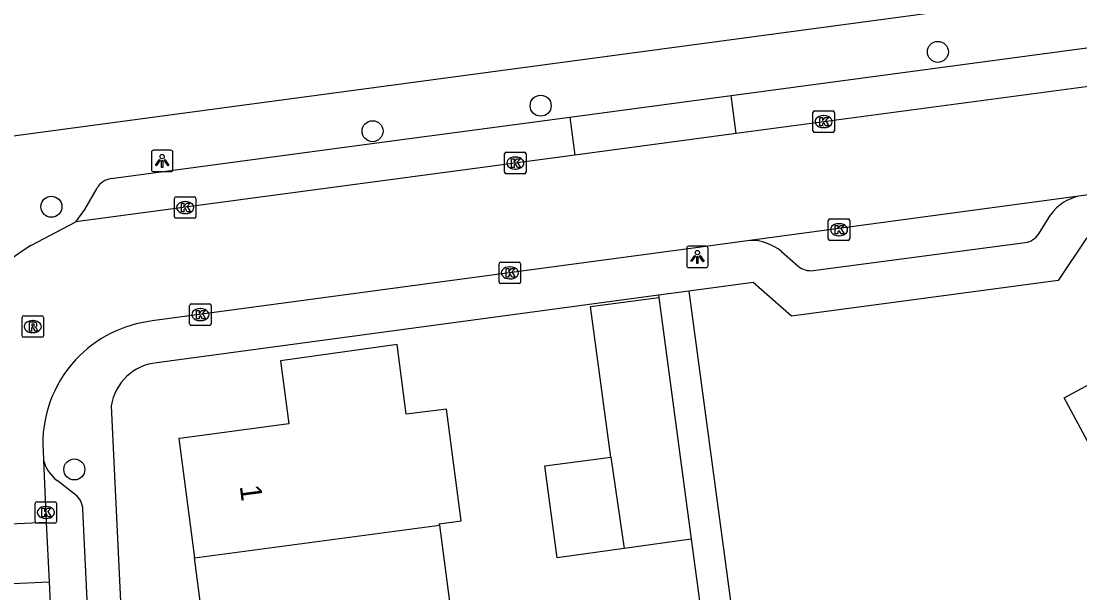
# Model space of a CAD drawing. Extents: x 163427 to 164190, y 380331 to 381641.
# Drawn here: x 163594.19 to 163643.49, y 381182.73 to 381209.38 of the extents above; entities that cross this region are included whole.
import ezdxf

# ---------------------------------------------------------------- set-up
doc = ezdxf.new("R2010")
doc.units = 0
for name, color, linetype in [('IMGEO_Boom', 7, 'Continuous'), ('IMGEO_Kolk', 7, 'Continuous'), ('IMGEO_Lichtpunt', 7, 'Continuous'), ('IMGEO_Pand', 7, 'Continuous'), ('IMGEO_Pand_nummerreeks', 7, 'Continuous'), ('IMGEO_Rijbaan_lokaal_open', 7, 'Continuous'), ('IMGEO_Rioolput', 7, 'Continuous'), ('IMGEO_Voetpad_open', 7, 'Continuous')]:
    doc.layers.add(name, color=color, linetype=linetype)

msp = doc.modelspace()

# ---------------------------------------------------------------- linework, layer by layer
at = {"layer": 'IMGEO_Boom'}
for centre in [(163636.879, 381207.948), (163618.38, 381205.438), (163610.551, 381204.25), (163595.594, 381200.728), (163596.662, 381188.481)]:
    msp.add_circle(centre, 0.489, dxfattribs=at)
at = {"layer": 'IMGEO_Kolk'}
for p, q in [((163631.057, 381204.269), (163631.057, 381205.121)), ((163631.132, 381205.195), (163631.984, 381205.195)), ((163631.545, 381204.975), (163631.57, 381204.975)), ((163632.058, 381205.121), (163632.058, 381204.269)), ((163631.568, 381204.415), (163631.543, 381204.415)), ((163631.984, 381204.195), (163631.132, 381204.195)), ((163616.701, 381202.338), (163616.701, 381203.19)), ((163616.776, 381203.264), (163617.628, 381203.264)), ((163617.189, 381203.044), (163617.214, 381203.044)), ((163617.702, 381203.19), (163617.702, 381202.338)), ((163617.212, 381202.484), (163617.187, 381202.484)), ((163617.628, 381202.264), (163616.776, 381202.264)), ((163601.324, 381200.263), (163601.324, 381201.115)), ((163601.399, 381201.189), (163602.251, 381201.189)), ((163601.812, 381200.969), (163601.837, 381200.969)), ((163602.325, 381201.115), (163602.325, 381200.263)), ((163601.835, 381200.409), (163601.81, 381200.409)), ((163602.251, 381200.189), (163601.399, 381200.189)), ((163631.775, 381199.232), (163631.775, 381200.084)), ((163631.85, 381200.158), (163632.702, 381200.158)), ((163632.263, 381199.938), (163632.288, 381199.938)), ((163632.776, 381200.084), (163632.776, 381199.232)), ((163632.702, 381199.158), (163631.85, 381199.158)), ((163632.286, 381199.378), (163632.261, 381199.378)), ((163616.447, 381197.218), (163616.447, 381198.07)), ((163616.522, 381198.144), (163617.374, 381198.144)), ((163617.448, 381198.07), (163617.448, 381197.218)), ((163616.935, 381197.924), (163616.96, 381197.924)), ((163617.374, 381197.144), (163616.522, 381197.144)), ((163616.958, 381197.364), (163616.933, 381197.364)), ((163602.033, 381195.271), (163602.033, 381196.123)), ((163602.108, 381196.197), (163602.96, 381196.197)), ((163602.521, 381195.977), (163602.546, 381195.977)), ((163603.034, 381196.123), (163603.034, 381195.271)), ((163602.96, 381195.197), (163602.108, 381195.197)), ((163602.544, 381195.417), (163602.519, 381195.417)), ((163594.834, 381186.047), (163594.834, 381186.899)), ((163594.909, 381186.973), (163595.761, 381186.973)), ((163595.322, 381186.753), (163595.347, 381186.753)), ((163595.835, 381186.899), (163595.835, 381186.047)), ((163595.345, 381186.193), (163595.32, 381186.193)), ((163595.761, 381185.973), (163594.909, 381185.973))]:
    msp.add_line(p, q, dxfattribs=at)
for points in [[(163631.057, 381204.269), (163631.057, 381205.121)], [(163631.132, 381205.195), (163631.984, 381205.195)], [(163631.378, 381204.895), (163631.501, 381204.895), (163631.501, 381204.744), (163631.631, 381204.895), (163631.795, 381204.895), (163631.649, 381204.744), (163631.802, 381204.495), (163631.65, 381204.495), (163631.565, 381204.659), (163631.501, 381204.592), (163631.501, 381204.495), (163631.378, 381204.495), (163631.378, 381204.895)], [(163632.058, 381205.121), (163632.058, 381204.269)], [(163631.984, 381204.195), (163631.132, 381204.195)], [(163616.701, 381202.338), (163616.701, 381203.19)], [(163616.776, 381203.264), (163617.628, 381203.264)], [(163617.022, 381202.964), (163617.145, 381202.964), (163617.145, 381202.813), (163617.275, 381202.964), (163617.439, 381202.964), (163617.293, 381202.813), (163617.446, 381202.564), (163617.294, 381202.564), (163617.209, 381202.728), (163617.145, 381202.661), (163617.145, 381202.564), (163617.022, 381202.564), (163617.022, 381202.964)], [(163617.702, 381203.19), (163617.702, 381202.338)], [(163617.628, 381202.264), (163616.776, 381202.264)], [(163601.324, 381200.263), (163601.324, 381201.115)], [(163601.399, 381201.189), (163602.251, 381201.189)], [(163602.325, 381201.115), (163602.325, 381200.263)], [(163601.645, 381200.889), (163601.768, 381200.889), (163601.768, 381200.738), (163601.898, 381200.889), (163602.062, 381200.889), (163601.916, 381200.738), (163602.069, 381200.489), (163601.917, 381200.489), (163601.832, 381200.653), (163601.768, 381200.586), (163601.768, 381200.489), (163601.645, 381200.489), (163601.645, 381200.889)], [(163602.251, 381200.189), (163601.399, 381200.189)], [(163631.775, 381199.232), (163631.775, 381200.084)], [(163631.85, 381200.158), (163632.702, 381200.158)], [(163632.776, 381200.084), (163632.776, 381199.232)], [(163632.096, 381199.858), (163632.219, 381199.858), (163632.219, 381199.707), (163632.349, 381199.858), (163632.513, 381199.858), (163632.367, 381199.707), (163632.52, 381199.458), (163632.368, 381199.458), (163632.283, 381199.622), (163632.219, 381199.555), (163632.219, 381199.458), (163632.096, 381199.458), (163632.096, 381199.858)], [(163632.702, 381199.158), (163631.85, 381199.158)], [(163616.447, 381197.218), (163616.447, 381198.07)], [(163616.522, 381198.144), (163617.374, 381198.144)], [(163617.448, 381198.07), (163617.448, 381197.218)], [(163616.768, 381197.844), (163616.891, 381197.844), (163616.891, 381197.693), (163617.021, 381197.844), (163617.185, 381197.844), (163617.039, 381197.693), (163617.192, 381197.444), (163617.04, 381197.444), (163616.955, 381197.608), (163616.891, 381197.541), (163616.891, 381197.444), (163616.768, 381197.444), (163616.768, 381197.844)], [(163617.374, 381197.144), (163616.522, 381197.144)], [(163602.033, 381195.271), (163602.033, 381196.123)], [(163602.108, 381196.197), (163602.96, 381196.197)], [(163603.034, 381196.123), (163603.034, 381195.271)], [(163602.354, 381195.897), (163602.477, 381195.897), (163602.477, 381195.746), (163602.607, 381195.897), (163602.771, 381195.897), (163602.625, 381195.746), (163602.778, 381195.497), (163602.626, 381195.497), (163602.541, 381195.661), (163602.477, 381195.594), (163602.477, 381195.497), (163602.354, 381195.497), (163602.354, 381195.897)], [(163602.96, 381195.197), (163602.108, 381195.197)], [(163594.834, 381186.047), (163594.834, 381186.899)], [(163594.909, 381186.973), (163595.761, 381186.973)], [(163595.155, 381186.673), (163595.278, 381186.673), (163595.278, 381186.522), (163595.408, 381186.673), (163595.572, 381186.673), (163595.426, 381186.522), (163595.579, 381186.273), (163595.427, 381186.273), (163595.342, 381186.437), (163595.278, 381186.37), (163595.278, 381186.273), (163595.155, 381186.273), (163595.155, 381186.673)], [(163595.835, 381186.899), (163595.835, 381186.047)], [(163595.761, 381185.973), (163594.909, 381185.973)]]:
    msp.add_lwpolyline(points, dxfattribs=at)
for centre, start, end in [((163631.134, 381205.119), 91.552, 178.448), ((163631.134, 381205.119), 91.552, 178.448), ((163631.982, 381205.119), 1.552, 88.448), ((163631.982, 381205.119), 1.552, 88.448), ((163631.134, 381204.271), 181.552, 268.448), ((163631.134, 381204.271), 181.552, 268.448), ((163631.982, 381204.271), 271.552, 358.448), ((163631.982, 381204.271), 271.552, 358.448), ((163616.778, 381203.188), 91.552, 178.448), ((163616.778, 381203.188), 91.552, 178.448), ((163617.626, 381203.188), 1.552, 88.448), ((163617.626, 381203.188), 1.552, 88.448), ((163616.778, 381202.34), 181.552, 268.448), ((163616.778, 381202.34), 181.552, 268.448), ((163617.626, 381202.34), 271.552, 358.448), ((163617.626, 381202.34), 271.552, 358.448), ((163601.401, 381201.113), 91.552, 178.448), ((163601.401, 381201.113), 91.552, 178.448), ((163602.249, 381201.113), 1.552, 88.448), ((163602.249, 381201.113), 1.552, 88.448), ((163601.401, 381200.265), 181.552, 268.448), ((163601.401, 381200.265), 181.552, 268.448), ((163602.249, 381200.265), 271.552, 358.448), ((163602.249, 381200.265), 271.552, 358.448), ((163631.852, 381200.082), 91.552, 178.448), ((163631.852, 381200.082), 91.552, 178.448), ((163632.7, 381200.082), 1.552, 88.448), ((163632.7, 381200.082), 1.552, 88.448), ((163631.852, 381199.234), 181.552, 268.448), ((163631.852, 381199.234), 181.552, 268.448), ((163632.7, 381199.234), 271.552, 358.448), ((163632.7, 381199.234), 271.552, 358.448), ((163616.524, 381198.068), 91.552, 178.448), ((163616.524, 381198.068), 91.552, 178.448), ((163617.372, 381198.068), 1.552, 88.448), ((163617.372, 381198.068), 1.552, 88.448), ((163616.524, 381197.22), 181.552, 268.448), ((163616.524, 381197.22), 181.552, 268.448), ((163617.372, 381197.22), 271.552, 358.448), ((163617.372, 381197.22), 271.552, 358.448), ((163602.11, 381196.121), 91.552, 178.448), ((163602.11, 381196.121), 91.552, 178.448), ((163602.958, 381196.121), 1.552, 88.448), ((163602.958, 381196.121), 1.552, 88.448), ((163602.11, 381195.273), 181.552, 268.448), ((163602.11, 381195.273), 181.552, 268.448), ((163602.958, 381195.273), 271.552, 358.448), ((163602.958, 381195.273), 271.552, 358.448), ((163594.911, 381186.897), 91.552, 178.448), ((163594.911, 381186.897), 91.552, 178.448), ((163595.759, 381186.897), 1.552, 88.448), ((163595.759, 381186.897), 1.552, 88.448), ((163594.911, 381186.049), 181.552, 268.448), ((163594.911, 381186.049), 181.552, 268.448), ((163595.759, 381186.049), 271.552, 358.448), ((163595.759, 381186.049), 271.552, 358.448)]:
    msp.add_arc(centre, 0.0765, start, end, dxfattribs=at)
for centre, major_axis, ratio, start_param, end_param in [((163631.544, 381204.695), (-0.387, 0.002), 0.722429, 4.712389, 7.853982), ((163631.569, 381204.695), (-0.39, 0.002), 0.717154, 1.570796, 4.712389), ((163617.188, 381202.764), (-0.387, 0.002), 0.722429, 4.712389, 7.853982), ((163617.213, 381202.764), (-0.39, 0.002), 0.717154, 1.570796, 4.712389), ((163601.811, 381200.689), (-0.387, 0.002), 0.722429, 4.712389, 7.853982), ((163601.836, 381200.689), (-0.39, 0.002), 0.717154, 1.570796, 4.712389), ((163632.262, 381199.658), (-0.387, 0.002), 0.722429, 4.712389, 7.853982), ((163632.287, 381199.658), (-0.39, 0.002), 0.717154, 1.570796, 4.712389), ((163616.934, 381197.644), (-0.387, 0.002), 0.722429, 4.712389, 7.853982), ((163616.959, 381197.644), (-0.39, 0.002), 0.717154, 1.570796, 4.712389), ((163602.52, 381195.697), (-0.387, 0.002), 0.722429, 4.712389, 7.853982), ((163602.545, 381195.697), (-0.39, 0.002), 0.717154, 1.570796, 4.712389), ((163595.321, 381186.473), (-0.387, 0.002), 0.722429, 4.712389, 7.853982), ((163595.346, 381186.473), (-0.39, 0.002), 0.717154, 1.570796, 4.712389)]:
    msp.add_ellipse(centre, major_axis=major_axis, ratio=ratio, start_param=start_param, end_param=end_param, dxfattribs=at)
at = {"layer": 'IMGEO_Lichtpunt'}
for p, q in [((163601.155, 381203.362), (163600.347, 381203.362)), ((163601.155, 381203.362), (163600.347, 381203.362)), ((163600.253, 381203.267), (163600.253, 381202.46)), ((163600.253, 381203.267), (163600.253, 381202.46)), ((163601.249, 381202.46), (163601.249, 381203.267)), ((163601.249, 381202.46), (163601.249, 381203.267)), ((163600.347, 381202.366), (163601.155, 381202.366)), ((163600.347, 381202.366), (163601.155, 381202.366)), ((163625.183, 381198.793), (163625.183, 381197.986)), ((163625.183, 381198.793), (163625.183, 381197.986)), ((163626.085, 381198.888), (163625.277, 381198.888)), ((163626.085, 381198.888), (163625.277, 381198.888)), ((163626.179, 381197.986), (163626.179, 381198.793)), ((163626.179, 381197.986), (163626.179, 381198.793)), ((163625.277, 381197.892), (163626.085, 381197.892)), ((163625.277, 381197.892), (163626.085, 381197.892))]:
    msp.add_line(p, q, dxfattribs=at)
for points in [[(163600.627, 381202.931), (163600.666, 381202.903), (163600.478, 381202.641), (163600.44, 381202.668), (163600.627, 381202.931)], [(163600.729, 381202.883), (163600.776, 381202.883), (163600.776, 381202.561), (163600.729, 381202.561), (163600.729, 381202.883)], [(163600.839, 381202.903), (163600.877, 381202.93), (163601.064, 381202.668), (163601.025, 381202.64), (163600.839, 381202.903)], [(163625.557, 381198.457), (163625.596, 381198.429), (163625.408, 381198.167), (163625.37, 381198.194), (163625.557, 381198.457)], [(163625.769, 381198.429), (163625.807, 381198.456), (163625.994, 381198.194), (163625.955, 381198.166), (163625.769, 381198.429)], [(163625.659, 381198.409), (163625.706, 381198.409), (163625.706, 381198.087), (163625.659, 381198.087), (163625.659, 381198.409)]]:
    msp.add_lwpolyline(points, dxfattribs=at)
for centre in [(163600.752, 381203.065), (163625.682, 381198.591)]:
    msp.add_circle(centre, 0.0994, dxfattribs=at)
for centre, start, end in [((163600.347, 381203.267), 90, 180), ((163600.347, 381203.267), 90, 180), ((163601.155, 381203.267), 0, 90), ((163601.155, 381203.267), 0, 90), ((163600.347, 381202.46), 180, 270), ((163600.347, 381202.46), 180, 270), ((163601.155, 381202.46), 270, 0), ((163601.155, 381202.46), 270, 360), ((163625.277, 381198.793), 90, 180), ((163625.277, 381198.793), 90, 180), ((163626.085, 381198.793), 0, 90), ((163626.085, 381198.793), 0, 90), ((163625.277, 381197.986), 180, 270), ((163625.277, 381197.986), 180, 270), ((163626.085, 381197.986), 270, 0), ((163626.085, 381197.986), 270, 360)]:
    msp.add_arc(centre, 0.0946, start, end, dxfattribs=at)
at = {"layer": 'IMGEO_Pand'}
for points in [[(163621.647, 381189.059), (163620.708, 381196.072), (163623.882, 381196.497)], [(163623.882, 381196.497), (163625.39, 381185.232)], [(163645.527, 381186.679), (163645.133, 381187.411), (163642.764, 381191.813), (163650.656, 381196.072), (163653.429, 381190.921)], [(163613.662, 381185.877), (163613.652, 381185.949), (163614.678, 381186.084), (163613.995, 381191.296), (163612.12, 381191.051), (163611.694, 381194.299), (163606.268, 381193.538), (163606.654, 381190.602), (163601.691, 381189.941), (163601.529, 381189.919), (163602.257, 381184.364)], [(163622.27, 381184.798), (163619.144, 381184.363), (163618.571, 381188.647), (163621.647, 381189.059)], [(163621.647, 381189.059), (163622.27, 381184.798)], [(163602.257, 381184.364), (163613.662, 381185.877)], [(163613.662, 381185.877), (163614.131, 381182.322), (163614.278, 381181.209), (163614.366, 381180.541)], [(163625.39, 381185.232), (163622.27, 381184.798)], [(163602.96, 381179.005), (163602.257, 381184.364)]]:
    msp.add_lwpolyline(points, dxfattribs=at)
at = {"layer": 'IMGEO_Rijbaan_lokaal_open'}
for points in [[(163647.052, 381206.752), (163627.485, 381204.138)], [(163627.485, 381204.138), (163619.972, 381203.134)], [(163619.972, 381203.134), (163596.732, 381200.03)], [(163652.396, 381202.354), (163652.093, 381202.352), (163651.791, 381202.335), (163643.448, 381201.215)], [(163643.448, 381201.215), (163628.12, 381199.158)], [(163594.643, 381198.916), (163596.732, 381200.03)], [(163628.12, 381199.158), (163625.139, 381198.756), (163617.607, 381197.739), (163600.292, 381195.401)], [(163595.203, 381189.341), (163595.222, 381188.915)], [(163595.222, 381188.915), (163595.357, 381186.014)], [(163595.357, 381186.014), (163590.292, 381185.78)], [(163595.357, 381186.014), (163595.485, 381183.247)], [(163590.415, 381183.013), (163595.485, 381183.247)], [(163595.485, 381183.247), (163596.621, 381158.876)]]:
    msp.add_lwpolyline(points, dxfattribs=at)
for centre, radius, start, end in [((163599.556, 381190.807), 9.481, 121.2136, 162.8065), ((163600.952, 381189.675), 5.764, 96.5795, 137.2289), ((163600.943, 381189.685), 5.75, 137.2406, 183.4312)]:
    msp.add_arc(centre, radius, start, end, dxfattribs=at)
at = {"layer": 'IMGEO_Rioolput'}
for p, q in [((163594.227, 381194.715), (163594.227, 381195.567)), ((163594.302, 381195.641), (163595.154, 381195.641)), ((163595.228, 381195.567), (163595.228, 381194.715)), ((163594.715, 381195.421), (163594.74, 381195.421)), ((163595.154, 381194.641), (163594.302, 381194.641)), ((163594.738, 381194.861), (163594.713, 381194.861))]:
    msp.add_line(p, q, dxfattribs=at)
for points in [[(163594.227, 381194.715), (163594.227, 381195.567)], [(163594.302, 381195.641), (163595.154, 381195.641)], [(163595.228, 381195.567), (163595.228, 381194.715)], [(163594.816, 381195.339), (163594.564, 381195.341), (163594.564, 381194.941)], [(163594.564, 381194.941), (163594.688, 381194.941), (163594.688, 381195.103), (163594.699, 381195.103)], [(163594.742, 381195.26), (163594.688, 381195.26), (163594.688, 381195.179)], [(163594.688, 381195.179), (163594.74, 381195.179)], [(163594.746, 381195.074), (163594.817, 381194.941), (163594.957, 381194.941), (163594.892, 381195.067)], [(163595.154, 381194.641), (163594.302, 381194.641)]]:
    msp.add_lwpolyline(points, dxfattribs=at)
for centre, radius, start, end in [((163594.304, 381195.565), 0.0765, 91.552, 178.448), ((163594.304, 381195.565), 0.0765, 91.552, 178.448), ((163595.152, 381195.565), 0.0765, 1.552, 88.448), ((163595.152, 381195.565), 0.0765, 1.552, 88.448), ((163594.698, 381195.05), 0.0533, 26.0293, 88.6989), ((163594.724, 381195.368), 0.19, 274.7715, 282.9687), ((163594.748, 381195.164), 0.0964, 77.0061, 93.1865), ((163594.762, 381195.221), 0.0378, 276.6634, 79.6772), ((163594.815, 381195.229), 0.109, 350.3612, 89.416), ((163594.813, 381195.229), 0.112, 277.5842, 350.9817), ((163594.797, 381195.014), 0.108, 29.5134, 73.7905), ((163594.304, 381194.717), 0.0765, 181.552, 268.448), ((163594.304, 381194.717), 0.0765, 181.552, 268.448), ((163595.152, 381194.717), 0.0765, 271.552, 358.448), ((163595.152, 381194.717), 0.0765, 271.552, 358.448)]:
    msp.add_arc(centre, radius, start, end, dxfattribs=at)
for centre, major_axis, ratio, start_param, end_param in [((163594.714, 381195.141), (-0.387, 0.002), 0.722429, 4.712389, 7.853982), ((163594.739, 381195.141), (-0.39, 0.002), 0.717154, 1.570796, 4.712389)]:
    msp.add_ellipse(centre, major_axis=major_axis, ratio=ratio, start_param=start_param, end_param=end_param, dxfattribs=at)
at = {"layer": 'IMGEO_Voetpad_open'}
for points in [[(163590.675, 381203.614), (163650.544, 381211.665)], [(163627.248, 381205.915), (163644.043, 381208.17)], [(163619.735, 381204.906), (163627.248, 381205.915)], [(163627.485, 381204.138), (163627.248, 381205.915)], [(163598.372, 381202.038), (163602.299, 381202.565), (163609.826, 381203.576), (163619.735, 381204.906)], [(163619.735, 381204.906), (163619.972, 381203.134)], [(163596.732, 381200.03), (163597.153, 381200.604), (163597.718, 381201.597)], [(163651.552, 381200.311), (163643.8, 381199.258), (163642.478, 381197.292), (163630.068, 381195.629), (163628.28, 381197.194), (163625.277, 381196.79)], [(163641.578, 381199.464), (163642.143, 381200.37)], [(163631.07, 381197.753), (163640.952, 381199.06)], [(163629.594, 381198.634), (163630.376, 381197.96)], [(163623.868, 381196.6), (163600.505, 381193.454)], [(163625.277, 381196.79), (163623.868, 381196.6)], [(163623.868, 381196.6), (163623.882, 381196.497)], [(163625.277, 381196.79), (163627.315, 381181.652)], [(163598.383, 381191.441), (163599.954, 381158.225), (163600.023, 381156.724)], [(163596.712, 381187.299), (163595.855, 381187.965)], [(163598.272, 381161.255), (163597.062, 381186.624)], [(163625.39, 381185.232), (163626.116, 381179.82)]]:
    msp.add_lwpolyline(points, dxfattribs=at)
for centre, radius, start, end in [((163598.492, 381201.154), 0.892, 97.7478, 150.2367), ((163643.846, 381199.17), 2.083, 101.0115, 144.8354), ((163640.835, 381199.928), 0.875, 277.6522, 328.0216), ((163628.166, 381196.952), 2.207, 49.6694, 91.1905), ((163630.953, 381198.628), 0.883, 229.1762, 277.6072), ((163600.722, 381191.101), 2.363, 95.2626, 171.7174), ((163596.918, 381189.359), 1.753, 194.6702, 232.682), ((163596.155, 381186.582), 0.908, 2.6566, 52.1586)]:
    msp.add_arc(centre, radius, start, end, dxfattribs=at)

# ---------------------------------------------------------------- texts
at = {"layer": 'IMGEO_Pand_nummerreeks'}
msp.add_text('1', height=1, rotation=277.4712, dxfattribs=at).set_placement((163604.361, 381187.701))

doc.saveas('drawing.dxf')
